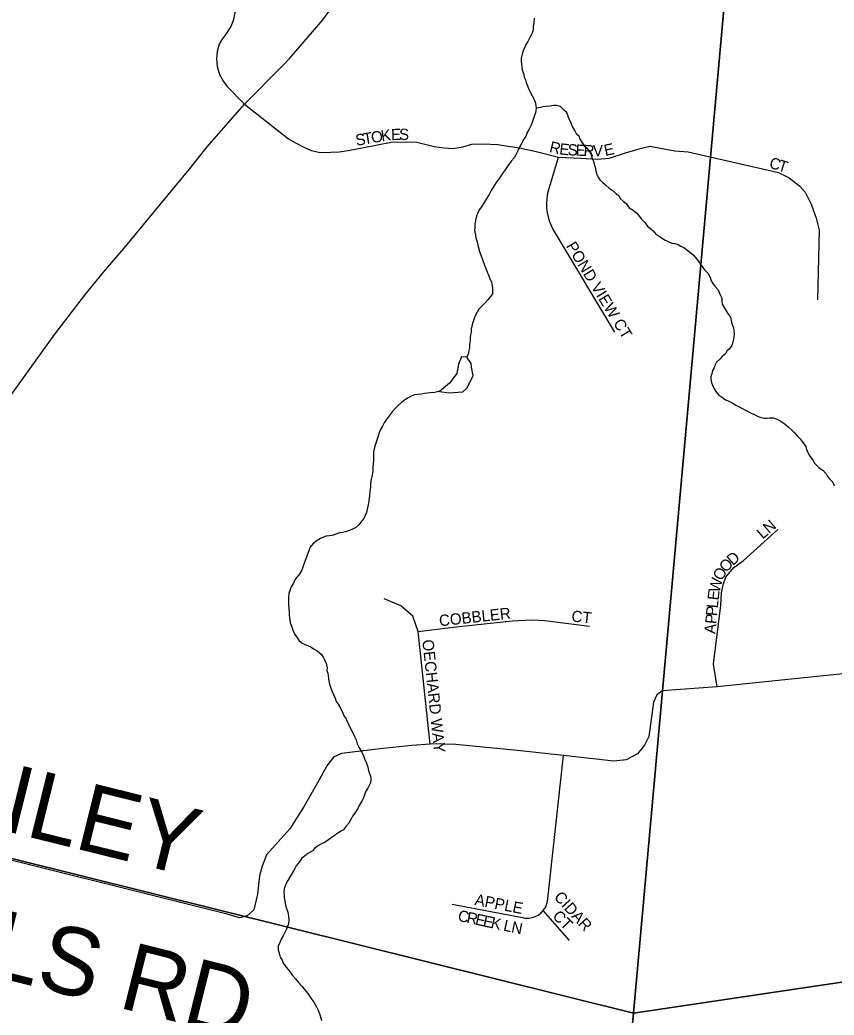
# Model space of a CAD drawing. Extents: x 1310247 to 1664935, y 284496 to 704931.
# Drawn here: x 1492120 to 1495736, y 553181 to 557601 of the extents above; entities that cross this region are included whole.
import ezdxf

# ---------------------------------------------------------------- set-up
doc = ezdxf.new("R2010")
doc.units = 0
for name, color, linetype in [('GM_P_State_Location', 7, 'Continuous'), ('GM_X_County', 7, 'Continuous'), ('GM_X_County_Subdivision_Text', 7, 'Continuous'), ('GM_X_Interstate_Shield', 7, 'Continuous'), ('GM_X_Minor_River', 7, 'Continuous'), ('GM_X_Minor_River_Text', 7, 'Continuous'), ('GM_X_State_Location', 7, 'Continuous'), ('GM_X_Township_Subdivision', 7, 'Continuous')]:
    doc.layers.add(name, color=color, linetype=linetype)

msp = doc.modelspace()

# ---------------------------------------------------------------- linework, layer by layer
at = {"layer": 'GM_X_County'}
for points in [[(1489850.4, 559847.2), (1495336.9, 558652.9), (1494844.9, 553189.2), (1489327.7, 554562)], [(1495336.9, 558652.9), (1500750.3, 559431.5), (1500264.8, 553995.7), (1494844.9, 553189.2)], [(1489327.7, 554562), (1494844.9, 553189.2), (1494320.9, 547636.3), (1488796.9, 549175.7)], [(1494844.9, 553189.2), (1500264.8, 553995.7), (1499794.1, 548615.4), (1494320.9, 547636.3)]]:
    msp.add_lwpolyline(points, close=True, dxfattribs=at)
at = {"layer": 'GM_X_County_Subdivision_Text'}
msp.add_lwpolyline([(1496132.8, 554732.8), (1495216, 554639), (1494972.6, 554621.1), (1494948.6, 554603.2), (1494933.7, 554570.2), (1494913.7, 554418.6), (1494893.8, 554379.7), (1494862.8, 554340.8), (1494813, 554313.9), (1494758.1, 554308.9), (1494533.6, 554332.8), (1494343.1, 554354.7), (1494055.8, 554381.7), (1493952, 554384.7), (1493942, 554383.9), (1493861.2, 554377.7), (1493720.6, 554362.7), (1493549, 554341.8), (1493512.1, 554325.8), (1493483.1, 554287.9), (1493441.2, 554212.1), (1493382.4, 554108.3), (1493319.5, 554007.6), (1493215.8, 553892.9), (1493195.8, 553842), (1493184.8, 553799.1), (1493174.9, 553717.3), (1493158.9, 553647.4), (1493130, 553621.5), (1493094.9, 553613.2), (1493040.2, 553628.5), (1491765.3, 553946.7)], dxfattribs=at)
at = {"layer": 'GM_X_Interstate_Shield'}
for points in [[(1493289.7, 557400.2), (1493319.3, 557430), (1493465.3, 557601.5), (1493533.4, 557696.3), (1493589.1, 557773.4), (1493624.3, 557824.8), (1493639.1, 557864.6), (1493655, 557950.5), (1493678.8, 558132.5), (1493690.1, 558284.7), (1493701.6, 558454.9), (1493713, 558617.2), (1493730.2, 558670.9), (1493747.1, 558714.7), (1493774, 558752.3), (1493810.9, 558789.6), (1493849.6, 558822.9), (1493914.9, 558875.7), (1494038.9, 558959.3), (1494187.2, 559050.6), (1494259.5, 559099.6)], [(1490791.6, 554191.1), (1491006.1, 554481.4), (1491221.6, 554774.7), (1491436.1, 555069), (1491592.7, 555279.5), (1491851.1, 555629.7), (1492083.5, 555936.9), (1492275, 556204.3), (1492412.7, 556383.9), (1492491.5, 556479.6), (1492583.3, 556587.4), (1492745.1, 556782.4), (1492871.6, 556935.5), (1492951.4, 557037.3), (1493117.3, 557226.1), (1493289.7, 557400.2)]]:
    msp.add_lwpolyline(points, dxfattribs=at)
at = {"layer": 'GM_X_Minor_River'}
for points in [[(1493984.2, 555950.3), (1494026.9, 555944.6), (1494087.2, 555949.3), (1494105.5, 555964.9), (1494132.9, 556020.5), (1494125.7, 556058.8), (1494124.1, 556074.9), (1494104.7, 556103.4), (1494080.6, 556103.9), (1494067.9, 556072.1)], [(1494067.9, 556072.1), (1494060.9, 556030.1), (1494027.9, 555986.7), (1493984.2, 555950.3)]]:
    msp.add_lwpolyline(points, dxfattribs=at)
at = {"layer": 'GM_X_Minor_River_Text'}
for points in [[(1494404.5, 557608), (1494402, 557588), (1494399.6, 557572), (1494399.2, 557556), (1494394.8, 557542.1), (1494384.3, 557522.3), (1494375.8, 557504.4), (1494365.3, 557488.6), (1494361, 557476.7), (1494354.7, 557462.8), (1494350.3, 557448.9), (1494345.8, 557430.9), (1494345.5, 557418.9), (1494347.1, 557402.8), (1494348.8, 557390.7), (1494350.5, 557378.6)], [(1494350.5, 557378.6), (1494356.1, 557362.4), (1494359.7, 557346.3), (1494365.4, 557334.1), (1494369.1, 557322), (1494374.8, 557307.8), (1494378.5, 557295.6), (1494386.1, 557279.4), (1494395.7, 557263.1), (1494403.3, 557246.8), (1494409, 557234.7), (1494410.7, 557220.6), (1494412.4, 557208.5), (1494409.8, 557188.5), (1494405.5, 557176.6), (1494401.2, 557162.6), (1494396.8, 557148.7), (1494390.4, 557132.8), (1494381.9, 557114.9), (1494373.5, 557101.1), (1494367, 557083.2), (1494358.7, 557071.4), (1494348.2, 557051.6), (1494337.6, 557031.8), (1494329.2, 557015.9), (1494322.8, 557002), (1494314.4, 556988.2), (1494302, 556972.5), (1494287.4, 556952.8), (1494274.9, 556935), (1494262.4, 556917.3), (1494249.9, 556897.5), (1494235.4, 556877.8), (1494220.7, 556854.1), (1494212.4, 556842.3), (1494206, 556828.4), (1494193.5, 556808.6), (1494183, 556792.8), (1494170.4, 556771.1), (1494160, 556757.3), (1494151.6, 556741.4), (1494147.3, 556729.5), (1494144.9, 556715.5), (1494140.4, 556695.6), (1494139.9, 556677.5), (1494139.6, 556665.5), (1494143.1, 556645.3), (1494144.8, 556633.2), (1494150.4, 556615), (1494155.9, 556594.8), (1494161.3, 556572.6), (1494168.8, 556552.4), (1494176.3, 556532.1), (1494183.9, 556511.8), (1494191.4, 556493.6), (1494197, 556477.4), (1494202.7, 556463.2), (1494206.4, 556451.1), (1494214, 556436.8), (1494215.7, 556424.8), (1494219.4, 556412.6), (1494219, 556396.6), (1494218.7, 556384.5), (1494208.3, 556370.8), (1494197.9, 556357), (1494183.5, 556341.3), (1494171.2, 556329.6), (1494158.8, 556315.8), (1494150.4, 556302), (1494142, 556286.1), (1494137.6, 556274.2), (1494131.2, 556256.3), (1494126.7, 556240.4), (1494124.4, 556226.4), (1494124.1, 556214.3), (1494121.8, 556202.4), (1494119.4, 556188.4), (1494119.1, 556176.3), (1494116.6, 556158.3), (1494116.3, 556144.3), (1494113.9, 556132.3), (1494111.6, 556120.3), (1494104.7, 556103.4)], [(1494412.4, 557208.5), (1494444.6, 557215.7), (1494456.7, 557217.4), (1494472.8, 557219), (1494491, 557222.6), (1494503, 557222.3), (1494518.9, 557217.8), (1494530.7, 557205.5), (1494542.4, 557195.2), (1494550.2, 557182.9), (1494555.7, 557164.8), (1494563.4, 557150.5), (1494569, 557136.3), (1494574.7, 557124.1), (1494584.4, 557107.8), (1494590.1, 557095.7), (1494601.8, 557085.3), (1494605.5, 557073.2), (1494615.2, 557056.9), (1494624.8, 557042.6), (1494636.6, 557032.3), (1494646.3, 557020), (1494656, 557005.7), (1494661.5, 556985.5), (1494667.2, 556973.3), (1494670.9, 556959.2), (1494674.5, 556947), (1494678.2, 556930.9), (1494681.8, 556914.7), (1494687.5, 556902.6), (1494695.2, 556890.3), (1494708.9, 556877.9), (1494720.7, 556867.6), (1494736.4, 556853.2), (1494754.1, 556840.7), (1494767.8, 556828.3), (1494779.7, 556820), (1494785.4, 556807.8), (1494799.1, 556795.4), (1494812.9, 556785), (1494826.5, 556766.6), (1494844.2, 556756.1), (1494859.9, 556741.7), (1494871.6, 556727.3), (1494881.3, 556715.1), (1494895, 556700.7), (1494906.6, 556684.3), (1494932.2, 556663.6), (1494945.8, 556647.2), (1494957.7, 556640.9), (1494969.5, 556632.6), (1494985.3, 556622.1), (1494999.2, 556615.8), (1495015.1, 556609.3), (1495029, 556607), (1495043, 556602.6), (1495054.9, 556596.3), (1495068.7, 556589.9), (1495080.6, 556581.6), (1495094.3, 556571.2), (1495110, 556556.8), (1495127.6, 556536.3), (1495143.1, 556515.8), (1495152.8, 556501.5), (1495162.5, 556489.2), (1495176.2, 556474.9), (1495185.8, 556458.6), (1495189.4, 556442.4), (1495197.1, 556430.2), (1495206.8, 556417.9), (1495220.4, 556401.5), (1495226.1, 556389.3), (1495231.8, 556377.1), (1495237.6, 556364.9), (1495237.2, 556352.9), (1495238.9, 556338.8), (1495254.3, 556312.3), (1495261.9, 556298.1), (1495275.5, 556279.7), (1495279.1, 556263.6), (1495282.7, 556247.4), (1495288.4, 556233.2), (1495290.1, 556221.1), (1495291.7, 556205), (1495291.3, 556193), (1495289, 556181), (1495286.7, 556169), (1495282.3, 556155.1), (1495271.9, 556139.3), (1495259.6, 556129.6), (1495253.3, 556117.7), (1495239, 556106), (1495228.6, 556094.2), (1495214.2, 556080.6), (1495207.9, 556068.7), (1495203.5, 556054.8), (1495195.2, 556042.9), (1495192.8, 556028.9)], [(1495192.8, 556028.9), (1495188.5, 556017), (1495188.2, 556004.9), (1495191.9, 555990.8), (1495195.6, 555978.7), (1495203.2, 555962.4), (1495210.9, 555950.2), (1495222.6, 555935.9), (1495240.3, 555923.4), (1495254.1, 555913), (1495266, 555908.7), (1495285.8, 555898.2), (1495299.6, 555889.8), (1495311.5, 555883.5), (1495323.4, 555877.1), (1495339.2, 555868.7), (1495351.1, 555862.4), (1495365, 555856), (1495382.8, 555847.5), (1495398.7, 555839.1), (1495412.6, 555834.8), (1495424.6, 555832.4), (1495436.6, 555832.2), (1495448.7, 555833.9), (1495464.7, 555833.4), (1495478.7, 555829.1), (1495492.6, 555822.7), (1495508.4, 555812.3), (1495520.2, 555804), (1495532, 555793.6), (1495547.6, 555779.2), (1495559.4, 555766.8), (1495571.1, 555754.5), (1495584.8, 555740.1), (1495594.5, 555727.8), (1495610, 555705.4), (1495613.7, 555693.2), (1495623.1, 555670.9), (1495632.8, 555656.6), (1495642.5, 555644.3), (1495648.2, 555632.2), (1495669.8, 555611.6), (1495685.5, 555601.1), (1495701.2, 555584.7), (1495706.9, 555572.5), (1495716.6, 555560.2), (1495730.3, 555547.8), (1495735.9, 555531.6)], [(1493984.2, 555950.3), (1493974.8, 555949.2), (1493960.7, 555945.5), (1493942.6, 555944), (1493930.5, 555942.3), (1493916.4, 555940.6), (1493904.3, 555938.9)], [(1493904.3, 555938.9), (1493890.2, 555937.3), (1493872.1, 555935.7), (1493857.9, 555930.1), (1493841.6, 555920.4), (1493829.4, 555912.7), (1493815.1, 555901), (1493800.7, 555887.3), (1493788.3, 555875.6), (1493773.9, 555859.9), (1493759.4, 555842.2), (1493746.9, 555824.5), (1493738.5, 555810.7), (1493730.1, 555796.8), (1493721.7, 555781), (1493715.3, 555767.1), (1493710.9, 555751.1), (1493704.3, 555729.2), (1493695.7, 555707.4), (1493693.4, 555693.4), (1493691.1, 555681.4), (1493690.7, 555665.4), (1493690.2, 555647.3), (1493689.7, 555629.3), (1493687.4, 555615.3), (1493686.9, 555597.2), (1493684.4, 555579.2), (1493680, 555561.3), (1493677.4, 555541.3), (1493677, 555525.2), (1493674.6, 555507.2), (1493672, 555487.2), (1493669.5, 555465.2), (1493667, 555447.2), (1493662.5, 555427.3), (1493660.1, 555413.3), (1493653.7, 555399.4), (1493647.4, 555385.5), (1493637, 555373.7), (1493624.6, 555358), (1493612.2, 555346.2), (1493593.9, 555336.7), (1493579.8, 555331), (1493565.6, 555327.3), (1493553.5, 555323.6), (1493539.4, 555322), (1493519.1, 555314.5), (1493507, 555310.8), (1493492.9, 555309.1), (1493480.8, 555307.4), (1493468.7, 555303.7), (1493454.5, 555298), (1493440.2, 555288.4), (1493421.8, 555274.8), (1493409.4, 555259), (1493405, 555247.1), (1493398.6, 555231.2), (1493392.1, 555211.3), (1493385.7, 555195.4), (1493381.3, 555183.5), (1493377, 555169.5), (1493370.5, 555153.7), (1493360.1, 555137.9), (1493349.8, 555126.1), (1493341.4, 555114.2), (1493335, 555098.4), (1493324.6, 555082.6), (1493320.2, 555068.6), (1493313.8, 555052.7), (1493313.3, 555032.7), (1493312.8, 555012.6), (1493312.4, 555000.6), (1493314.1, 554986.5), (1493315.7, 554972.4), (1493315.3, 554956.4), (1493317, 554944.3), (1493320.5, 554924.1), (1493326.1, 554907.9), (1493331.7, 554889.7), (1493341.3, 554871.4), (1493352.9, 554855.1), (1493360.6, 554842.8), (1493374.4, 554832.5), (1493386.2, 554826.2), (1493398.2, 554821.8), (1493412.1, 554815.5), (1493423.9, 554807.1), (1493435.8, 554800.8), (1493447.6, 554792.5), (1493459.4, 554782.2), (1493467.1, 554769.9), (1493472.8, 554757.8), (1493480.4, 554741.5), (1493484, 554723.4), (1493483.6, 554711.3), (1493487.3, 554699.2), (1493489, 554687.1), (1493490.7, 554675), (1493494.3, 554656.9), (1493499.8, 554636.7), (1493505.4, 554620.5)], [(1493505.4, 554620.5), (1493513, 554604.2), (1493520.6, 554588), (1493524.3, 554573.8), (1493534, 554561.5), (1493543.6, 554543.2), (1493555, 554520.9), (1493560.7, 554508.7), (1493568.4, 554496.5), (1493574.2, 554484.3), (1493579.9, 554472.1), (1493587.5, 554455.8), (1493597, 554437.5), (1493606.5, 554417.2), (1493614.2, 554403), (1493617.8, 554384.8), (1493625.4, 554370.6), (1493638.9, 554348.2), (1493646.5, 554332), (1493652.1, 554315.8), (1493659.7, 554299.5), (1493665.3, 554281.3), (1493668.9, 554265.2), (1493672.6, 554253), (1493678.2, 554236.8), (1493677.9, 554224.8), (1493677.6, 554212.8), (1493671.2, 554200.9), (1493664.9, 554189), (1493656.5, 554175.2), (1493650.1, 554159.3), (1493645.7, 554145.3), (1493639.4, 554133.5), (1493626.8, 554111.7), (1493620.4, 554097.8), (1493607.9, 554078.1), (1493597.5, 554064.3), (1493591.2, 554052.4), (1493580.7, 554032.6), (1493568.3, 554018.9), (1493557.8, 554003.1), (1493545.6, 553997.3), (1493531.3, 553987.7), (1493517.1, 553978), (1493502.8, 553968.3), (1493490.5, 553958.6), (1493476.2, 553948.9), (1493459.9, 553941.3), (1493445.7, 553933.6), (1493429.3, 553922), (1493419, 553910.2), (1493398.6, 553898.7), (1493384.3, 553887), (1493372, 553877.3), (1493361.6, 553861.5), (1493347.1, 553843.8), (1493340.7, 553831.9), (1493330.3, 553814.1), (1493319.8, 553796.3), (1493309.3, 553778.5), (1493302.9, 553764.7), (1493298.6, 553752.7), (1493294.3, 553740.8), (1493291.9, 553726.8), (1493293.5, 553712.7), (1493293.2, 553700.7), (1493296.9, 553688.5), (1493300.4, 553668.4), (1493304.1, 553654.2), (1493309.7, 553638.1), (1493313.3, 553619.9), (1493314.8, 553603.8), (1493312.4, 553585.8), (1493308.1, 553573.9), (1493303.7, 553561.9), (1493291, 553536.2), (1493280.5, 553518.4), (1493274.1, 553502.5), (1493267.7, 553486.6), (1493267.3, 553470.5), (1493272.8, 553450.3), (1493276.5, 553438.2), (1493284.2, 553424), (1493289.9, 553411.8), (1493303.4, 553391.4), (1493317, 553375), (1493330.6, 553356.6), (1493344.3, 553342.2), (1493357.9, 553325.8), (1493371.5, 553309.4), (1493383.2, 553295), (1493398.8, 553276.6), (1493412.3, 553256.2), (1493425.9, 553237.8), (1493437.4, 553217.4), (1493443.1, 553205.2), (1493450.7, 553187), (1493459.9, 553156.7)]]:
    msp.add_lwpolyline(points, dxfattribs=at)
at = {"layer": 'GM_X_State_Location'}
for points in [[(1492239.5, 558435.1), (1493013.9, 557785.3), (1493034.6, 557767), (1493055.2, 557735.7), (1493068.1, 557705.5), (1493074.5, 557669.9), (1493076.7, 557638.7), (1493069.1, 557602), (1493058.4, 557574), (1493035.5, 557538.7), (1493019.6, 557517.9), (1493005.5, 557492.1), (1492996.9, 557459.7), (1492992.6, 557427.4), (1492995.8, 557392.9), (1493006.6, 557358.4), (1493023.9, 557327.1), (1493038.9, 557306.6), (1493117.3, 557226.1)], [(1493117.3, 557226.1), (1493313.1, 557072.1), (1493346.4, 557053.7), (1493381.8, 557036), (1493413.6, 557021.1), (1493448.4, 557013.5), (1493473.8, 557011.9), (1493500.6, 557013.4), (1493538.2, 557014.1), (1493578.5, 557021.1), (1493647.1, 557033.9), (1493768.8, 557057.2), (1493835.4, 557059.4), (1493883.5, 557057.2), (1493918.9, 557049.4), (1493959.9, 557038.8), (1494003.8, 557032.4), (1494043.4, 557029.6), (1494087.3, 557037.4), (1494127.7, 557048), (1494175.7, 557050.9), (1494210.4, 557049.4), (1494242.9, 557047.3), (1494287.5, 557039.5), (1494339.2, 557031.8), (1494412.8, 557016.2), (1494512.6, 556991.4), (1494611.6, 556985.8), (1494683.8, 556981.5), (1494737.6, 556987.2), (1494809.5, 557010.4), (1494880.4, 557030.6), (1494918.8, 557039.1), (1494972.5, 557029.6), (1495029.2, 557019.7), (1495087.2, 557014.1), (1495489.1, 556923.5), (1495535.8, 556899.4), (1495584, 556862.6), (1495608, 556835.7), (1495633.5, 556782), (1495656.1, 556719.7), (1495670.2, 556667.2), (1495661.8, 556357.4)], [(1494762.2, 556214), (1494511.9, 556630.6), (1494485.1, 556676.3), (1494472.7, 556707.2), (1494467.1, 556726.4), (1494463.2, 556744.9), (1494460.9, 556763.5), (1494460.3, 556786.6), (1494461.5, 556806.3), (1494465.3, 556832.6), (1494512.6, 556991.4)], [(1495216, 554639), (1495199.6, 554738.6), (1495232.9, 555001.2), (1495235.5, 555056.2), (1495242.9, 555092), (1495254.9, 555125.9), (1495290.8, 555168.8), (1495333.5, 555200.2), (1495485.3, 555337.4)], [(1493942, 554383.9), (1493889.5, 554884.3), (1493865.3, 554952.9), (1493811.3, 554998), (1493737.8, 555029.8)], [(1493889.5, 554884.3), (1494057.7, 554905.4), (1494306.5, 554931.2), (1494394.8, 554936.6), (1494451.9, 554932.6), (1494650.4, 554908.1)], [(1494039.8, 553673.4), (1494351.7, 553613.7), (1494363, 553611.8), (1494379.6, 553611.4), (1494395, 553613.5), (1494408.6, 553618.5), (1494422.1, 553624.7), (1494433.9, 553633.7), (1494444.6, 553645.6), (1494456.4, 553661.9), (1494462.5, 553684.5), (1494533.6, 554332.8)], [(1494561.4, 553511.2), (1494444.6, 553645.6)]]:
    msp.add_lwpolyline(points, dxfattribs=at)

# ---------------------------------------------------------------- texts
at = {"layer": 'GM_P_State_Location'}
for s, rotation, p in [('T', 9.6434, (1493649.3, 557046.8)), ('O', 9.6591, (1493684, 557052.7)), ('K', 8.2259, (1493727.1, 557060)), ('E', 1.9401, (1493769.2, 557066.2)), ('S', 0.1093, (1493803.9, 557067.4)), ('S', 9.633, (1493614.6, 557040.9)), ('R', 346.1935, (1494468.2, 557014.2)), ('E', 353.9178, (1494513.9, 557003.5)), ('S', 357.1509, (1494551.9, 556999.6)), ('E', 357.3278, (1494587.3, 556997.8)), ('R', 357.3556, (1494622.5, 556996.2)), ('V', 0.5787, (1494665.1, 556994.3)), ('E', 12.1259, (1494720, 556995.9)), ('C', 344.4148, (1495444.6, 556944)), ('T', 342.835, (1495482.4, 556933.4)), ('POND VIEW CT', 301.4581, (1494543.8, 556596.6)), ('LN', 40.6039, (1495418.5, 555292)), ('O', 48.0144, (1495257, 555143.3)), ('D', 40.0015, (1495285.1, 555174.7)), ('O', 63.1515, (1495239.1, 555106.9)), ('W', 76.2329, (1495226.5, 555054.1)), ('E', 83.3189, (1495222.7, 555020.8)), ('L', 84.5167, (1495219.4, 554986)), ('COBBLER', 6.2418, (1493984.4, 554907)), ('CT', 353.6638, (1494567.6, 554929)), ('P', 84.4988, (1495216, 554951)), ('P', 84.5167, (1495212.7, 554915.9)), ('A', 84.5047, (1495208.4, 554872.1)), ('OECHARD WAY', 276.0386, (1493907.1, 554845.9)), ('APPLE', 348.9599, (1494137.2, 553670.5)), ('CIDAR', 312.1859, (1494489, 553702.7)), ('C', 347.8374, (1494062.1, 553599.6)), ('R', 347.8588, (1494100.8, 553591.2)), ('E', 347.8594, (1494139.5, 553582.9)), ('E', 347.8327, (1494173.9, 553575.5)), ('K', 347.8693, (1494208.4, 553568)), ('CT', 315, (1494482.2, 553616.4)), ('L', 347.9017, (1494264.3, 553556)), ('N', 348.8501, (1494299.6, 553548.5))]:
    msp.add_text(s, height=50, rotation=rotation, dxfattribs=at).set_placement(p)
at = {"layer": 'GM_X_Township_Subdivision'}
for s, rotation, p in [('RILEY', 346.0791, (1491748.2, 554073.8)), ('WILLS RD', 345.9639, (1491274.1, 553534.6))]:
    msp.add_text(s, height=300, rotation=rotation, dxfattribs=at).set_placement(p)

doc.saveas('drawing.dxf')
